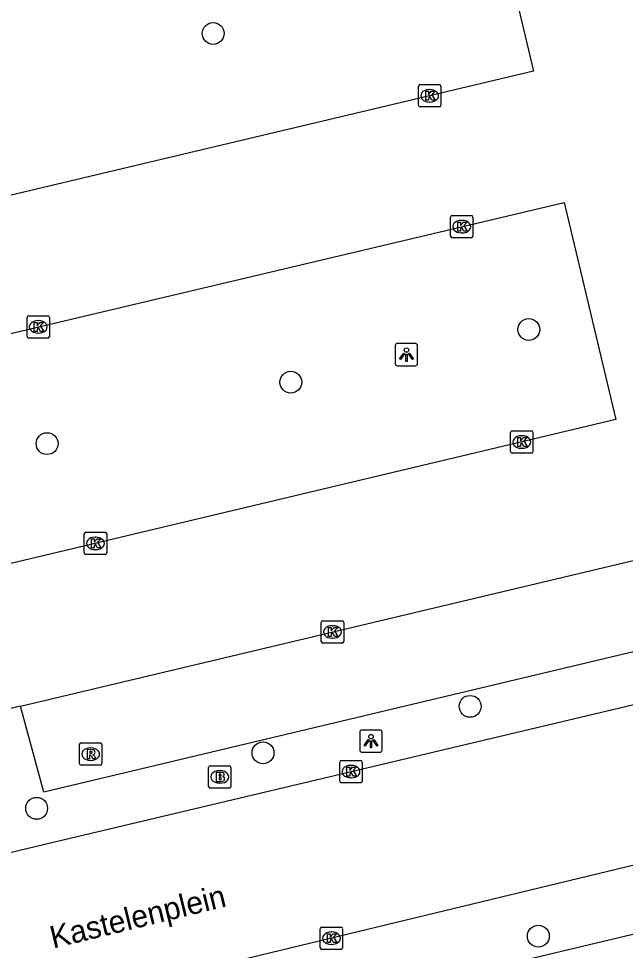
# Model space of a CAD drawing. Extents: x 158038 to 159242, y 380133 to 381214.
# Drawn here: x 158784.27 to 158811.4, y 381103.59 to 381145.26 of the extents above; entities that cross this region are included whole.
import ezdxf

# ---------------------------------------------------------------- set-up
doc = ezdxf.new("R2010")
doc.units = 0
for name, color, linetype in [('IMGEO_Boom', 7, 'Continuous'), ('IMGEO_Brandkraan', 7, 'Continuous'), ('IMGEO_Kolk', 7, 'Continuous'), ('IMGEO_Lichtpunt', 7, 'Continuous'), ('IMGEO_Openbare_ruimte_label', 7, 'Continuous'), ('IMGEO_Rijbaan_lokaal_open', 7, 'Continuous'), ('IMGEO_Rioolput', 7, 'Continuous'), ('IMGEO_Voetpad_open', 7, 'Continuous')]:
    doc.layers.add(name, color=color, linetype=linetype)

msp = doc.modelspace()

# ---------------------------------------------------------------- linework, layer by layer
at = {"layer": 'IMGEO_Boom'}
for centre in [(158792.965, 381144.599), (158807.078, 381131.356), (158796.436, 381129), (158785.54, 381126.252), (158804.454, 381114.498), (158795.196, 381112.42), (158785.072, 381109.94), (158807.505, 381104.221)]:
    msp.add_circle(centre, 0.489, dxfattribs=at)
at = {"layer": 'IMGEO_Brandkraan'}
for p, q in [((158792.76, 381110.918), (158792.76, 381111.77)), ((158792.835, 381111.844), (158793.687, 381111.844)), ((158793.761, 381111.77), (158793.761, 381110.918)), ((158793.248, 381111.624), (158793.273, 381111.624)), ((158793.271, 381111.064), (158793.246, 381111.064)), ((158793.687, 381110.844), (158792.835, 381110.844))]:
    msp.add_line(p, q, dxfattribs=at)
for points in [[(158792.76, 381110.918), (158792.76, 381111.77)], [(158792.835, 381111.844), (158793.687, 381111.844)], [(158793.761, 381111.77), (158793.761, 381110.918)], [(158793.108, 381111.544), (158793.108, 381111.144), (158793.321, 381111.144)], [(158793.339, 381111.544), (158793.108, 381111.544)], [(158793.287, 381111.463), (158793.233, 381111.463), (158793.233, 381111.387)], [(158793.233, 381111.387), (158793.286, 381111.387)], [(158793.295, 381111.311), (158793.233, 381111.311), (158793.233, 381111.23)], [(158793.233, 381111.23), (158793.295, 381111.23)], [(158793.687, 381110.844), (158792.835, 381110.844)]]:
    msp.add_lwpolyline(points, dxfattribs=at)
for centre, radius, start, end in [((158792.837, 381111.768), 0.0765, 91.552, 178.448), ((158792.837, 381111.768), 0.0765, 91.552, 178.448), ((158793.685, 381111.768), 0.0765, 1.552, 88.448), ((158793.685, 381111.768), 0.0765, 1.552, 88.448), ((158793.288, 381111.425), 0.0379, 267.8285, 90.9355), ((158793.296, 381111.27), 0.0404, 269.8759, 90.5077), ((158793.343, 381111.399), 0.145, 59.4692, 91.5367), ((158793.368, 381111.446), 0.0922, 285.5137, 58.1501), ((158793.373, 381111.254), 0.105, 301.3115, 78.989), ((158792.837, 381110.92), 0.0765, 181.552, 268.448), ((158792.837, 381110.92), 0.0765, 181.552, 268.448), ((158793.327, 381111.395), 0.251, 268.6676, 293.5347), ((158793.685, 381110.92), 0.0765, 271.552, 358.448), ((158793.685, 381110.92), 0.0765, 271.552, 358.448)]:
    msp.add_arc(centre, radius, start, end, dxfattribs=at)
for centre, major_axis, ratio, start_param, end_param in [((158793.247, 381111.344), (-0.387, 0.002), 0.722429, 4.712389, 7.853982), ((158793.272, 381111.344), (-0.39, 0.002), 0.717154, 1.570796, 4.712389)]:
    msp.add_ellipse(centre, major_axis=major_axis, ratio=ratio, start_param=start_param, end_param=end_param, dxfattribs=at)
at = {"layer": 'IMGEO_Kolk'}
for p, q in [((158802.147, 381141.384), (158802.147, 381142.236)), ((158802.222, 381142.31), (158803.074, 381142.31)), ((158803.148, 381142.236), (158803.148, 381141.384)), ((158802.635, 381142.09), (158802.66, 381142.09)), ((158803.074, 381141.31), (158802.222, 381141.31)), ((158802.658, 381141.53), (158802.633, 381141.53)), ((158803.582, 381135.531), (158803.582, 381136.383)), ((158803.657, 381136.457), (158804.509, 381136.457)), ((158804.583, 381136.383), (158804.583, 381135.531)), ((158804.07, 381136.237), (158804.095, 381136.237)), ((158804.093, 381135.677), (158804.068, 381135.677)), ((158804.509, 381135.457), (158803.657, 381135.457)), ((158784.646, 381131.047), (158784.646, 381131.899)), ((158784.721, 381131.973), (158785.573, 381131.973)), ((158785.134, 381131.753), (158785.159, 381131.753)), ((158785.647, 381131.899), (158785.647, 381131.047)), ((158785.573, 381130.973), (158784.721, 381130.973)), ((158785.157, 381131.193), (158785.132, 381131.193)), ((158806.266, 381125.898), (158806.266, 381126.75)), ((158806.341, 381126.824), (158807.193, 381126.824)), ((158807.267, 381126.75), (158807.267, 381125.898)), ((158806.754, 381126.604), (158806.779, 381126.604)), ((158806.777, 381126.044), (158806.752, 381126.044)), ((158807.193, 381125.824), (158806.341, 381125.824)), ((158787.204, 381121.362), (158787.204, 381122.214)), ((158787.279, 381122.288), (158788.131, 381122.288)), ((158788.205, 381122.214), (158788.205, 381121.362)), ((158787.692, 381122.068), (158787.717, 381122.068)), ((158787.715, 381121.508), (158787.69, 381121.508)), ((158788.131, 381121.288), (158787.279, 381121.288)), ((158797.802, 381117.402), (158797.802, 381118.254)), ((158797.877, 381118.328), (158798.729, 381118.328)), ((158798.29, 381118.108), (158798.315, 381118.108)), ((158798.803, 381118.254), (158798.803, 381117.402)), ((158798.313, 381117.548), (158798.288, 381117.548)), ((158798.729, 381117.328), (158797.877, 381117.328)), ((158798.629, 381111.155), (158798.629, 381112.007)), ((158798.704, 381112.081), (158799.556, 381112.081)), ((158799.117, 381111.861), (158799.142, 381111.861)), ((158799.63, 381112.007), (158799.63, 381111.155)), ((158799.14, 381111.301), (158799.115, 381111.301)), ((158799.556, 381111.081), (158798.704, 381111.081)), ((158797.83, 381104.63), (158798.682, 381104.63)), ((158797.755, 381103.704), (158797.755, 381104.556)), ((158798.243, 381104.41), (158798.268, 381104.41)), ((158798.756, 381104.556), (158798.756, 381103.704)), ((158798.266, 381103.85), (158798.241, 381103.85)), ((158798.682, 381103.63), (158797.83, 381103.63))]:
    msp.add_line(p, q, dxfattribs=at)
for points in [[(158802.147, 381141.384), (158802.147, 381142.236)], [(158802.222, 381142.31), (158803.074, 381142.31)], [(158803.148, 381142.236), (158803.148, 381141.384)], [(158802.468, 381142.01), (158802.591, 381142.01), (158802.591, 381141.859), (158802.721, 381142.01), (158802.885, 381142.01), (158802.739, 381141.859), (158802.892, 381141.61), (158802.74, 381141.61), (158802.655, 381141.774), (158802.591, 381141.707), (158802.591, 381141.61), (158802.468, 381141.61), (158802.468, 381142.01)], [(158803.074, 381141.31), (158802.222, 381141.31)], [(158803.582, 381135.531), (158803.582, 381136.383)], [(158803.657, 381136.457), (158804.509, 381136.457)], [(158804.583, 381136.383), (158804.583, 381135.531)], [(158803.903, 381136.157), (158804.026, 381136.157), (158804.026, 381136.006), (158804.156, 381136.157), (158804.32, 381136.157), (158804.174, 381136.006), (158804.327, 381135.757), (158804.175, 381135.757), (158804.09, 381135.921), (158804.026, 381135.854), (158804.026, 381135.757), (158803.903, 381135.757), (158803.903, 381136.157)], [(158804.509, 381135.457), (158803.657, 381135.457)], [(158784.646, 381131.047), (158784.646, 381131.899)], [(158784.721, 381131.973), (158785.573, 381131.973)], [(158785.647, 381131.899), (158785.647, 381131.047)], [(158784.967, 381131.673), (158785.09, 381131.673), (158785.09, 381131.522), (158785.22, 381131.673), (158785.384, 381131.673), (158785.238, 381131.522), (158785.391, 381131.273), (158785.239, 381131.273), (158785.154, 381131.437), (158785.09, 381131.37), (158785.09, 381131.273), (158784.967, 381131.273), (158784.967, 381131.673)], [(158785.573, 381130.973), (158784.721, 381130.973)], [(158806.266, 381125.898), (158806.266, 381126.75)], [(158806.341, 381126.824), (158807.193, 381126.824)], [(158807.267, 381126.75), (158807.267, 381125.898)], [(158806.587, 381126.524), (158806.71, 381126.524), (158806.71, 381126.373), (158806.84, 381126.524), (158807.004, 381126.524), (158806.858, 381126.373), (158807.011, 381126.124), (158806.859, 381126.124), (158806.774, 381126.288), (158806.71, 381126.221), (158806.71, 381126.124), (158806.587, 381126.124), (158806.587, 381126.524)], [(158807.193, 381125.824), (158806.341, 381125.824)], [(158787.204, 381121.362), (158787.204, 381122.214)], [(158787.279, 381122.288), (158788.131, 381122.288)], [(158788.205, 381122.214), (158788.205, 381121.362)], [(158787.525, 381121.988), (158787.648, 381121.988), (158787.648, 381121.837), (158787.778, 381121.988), (158787.942, 381121.988), (158787.796, 381121.837), (158787.949, 381121.588), (158787.797, 381121.588), (158787.712, 381121.752), (158787.648, 381121.685), (158787.648, 381121.588), (158787.525, 381121.588), (158787.525, 381121.988)], [(158788.131, 381121.288), (158787.279, 381121.288)], [(158797.802, 381117.402), (158797.802, 381118.254)], [(158797.877, 381118.328), (158798.729, 381118.328)], [(158798.123, 381118.028), (158798.246, 381118.028), (158798.246, 381117.877), (158798.376, 381118.028), (158798.54, 381118.028), (158798.394, 381117.877), (158798.547, 381117.628), (158798.395, 381117.628), (158798.31, 381117.792), (158798.246, 381117.725), (158798.246, 381117.628), (158798.123, 381117.628), (158798.123, 381118.028)], [(158798.803, 381118.254), (158798.803, 381117.402)], [(158798.729, 381117.328), (158797.877, 381117.328)], [(158798.629, 381111.155), (158798.629, 381112.007)], [(158798.704, 381112.081), (158799.556, 381112.081)], [(158798.95, 381111.781), (158799.073, 381111.781), (158799.073, 381111.63), (158799.203, 381111.781), (158799.367, 381111.781), (158799.221, 381111.63), (158799.374, 381111.381), (158799.222, 381111.381), (158799.137, 381111.545), (158799.073, 381111.478), (158799.073, 381111.381), (158798.95, 381111.381), (158798.95, 381111.781)], [(158799.63, 381112.007), (158799.63, 381111.155)], [(158799.556, 381111.081), (158798.704, 381111.081)], [(158797.83, 381104.63), (158798.682, 381104.63)], [(158797.755, 381103.704), (158797.755, 381104.556)], [(158798.076, 381104.33), (158798.199, 381104.33), (158798.199, 381104.179), (158798.329, 381104.33), (158798.493, 381104.33), (158798.347, 381104.179), (158798.5, 381103.93), (158798.348, 381103.93), (158798.263, 381104.094), (158798.199, 381104.027), (158798.199, 381103.93), (158798.076, 381103.93), (158798.076, 381104.33)], [(158798.756, 381104.556), (158798.756, 381103.704)], [(158798.682, 381103.63), (158797.83, 381103.63)]]:
    msp.add_lwpolyline(points, dxfattribs=at)
for centre, start, end in [((158802.224, 381142.234), 91.552, 178.448), ((158802.224, 381142.234), 91.552, 178.448), ((158803.072, 381142.234), 1.552, 88.448), ((158803.072, 381142.234), 1.552, 88.448), ((158802.224, 381141.386), 181.552, 268.448), ((158802.224, 381141.386), 181.552, 268.448), ((158803.072, 381141.386), 271.552, 358.448), ((158803.072, 381141.386), 271.552, 358.448), ((158803.659, 381136.381), 91.552, 178.448), ((158803.659, 381136.381), 91.552, 178.448), ((158804.507, 381136.381), 1.552, 88.448), ((158804.507, 381136.381), 1.552, 88.448), ((158803.659, 381135.533), 181.552, 268.448), ((158803.659, 381135.533), 181.552, 268.448), ((158804.507, 381135.533), 271.552, 358.448), ((158804.507, 381135.533), 271.552, 358.448), ((158784.723, 381131.897), 91.552, 178.448), ((158784.723, 381131.897), 91.552, 178.448), ((158785.571, 381131.897), 1.552, 88.448), ((158785.571, 381131.897), 1.552, 88.448), ((158784.723, 381131.049), 181.552, 268.448), ((158784.723, 381131.049), 181.552, 268.448), ((158785.571, 381131.049), 271.552, 358.448), ((158785.571, 381131.049), 271.552, 358.448), ((158806.343, 381126.748), 91.552, 178.448), ((158806.343, 381126.748), 91.552, 178.448), ((158807.191, 381126.748), 1.552, 88.448), ((158807.191, 381126.748), 1.552, 88.448), ((158806.343, 381125.9), 181.552, 268.448), ((158806.343, 381125.9), 181.552, 268.448), ((158807.191, 381125.9), 271.552, 358.448), ((158807.191, 381125.9), 271.552, 358.448), ((158787.281, 381122.212), 91.552, 178.448), ((158787.281, 381122.212), 91.552, 178.448), ((158788.129, 381122.212), 1.552, 88.448), ((158788.129, 381122.212), 1.552, 88.448), ((158787.281, 381121.364), 181.552, 268.448), ((158787.281, 381121.364), 181.552, 268.448), ((158788.129, 381121.364), 271.552, 358.448), ((158788.129, 381121.364), 271.552, 358.448), ((158797.879, 381118.252), 91.552, 178.448), ((158797.879, 381118.252), 91.552, 178.448), ((158798.727, 381118.252), 1.552, 88.448), ((158798.727, 381118.252), 1.552, 88.448), ((158797.879, 381117.404), 181.552, 268.448), ((158797.879, 381117.404), 181.552, 268.448), ((158798.727, 381117.404), 271.552, 358.448), ((158798.727, 381117.404), 271.552, 358.448), ((158798.706, 381112.005), 91.552, 178.448), ((158798.706, 381112.005), 91.552, 178.448), ((158799.554, 381112.005), 1.552, 88.448), ((158799.554, 381112.005), 1.552, 88.448), ((158798.706, 381111.157), 181.552, 268.448), ((158798.706, 381111.157), 181.552, 268.448), ((158799.554, 381111.157), 271.552, 358.448), ((158799.554, 381111.157), 271.552, 358.448), ((158797.832, 381104.554), 91.552, 178.448), ((158797.832, 381104.554), 91.552, 178.448), ((158798.68, 381104.554), 1.552, 88.448), ((158798.68, 381104.554), 1.552, 88.448), ((158797.832, 381103.706), 181.552, 268.448), ((158797.832, 381103.706), 181.552, 268.448), ((158798.68, 381103.706), 271.552, 358.448), ((158798.68, 381103.706), 271.552, 358.448)]:
    msp.add_arc(centre, 0.0765, start, end, dxfattribs=at)
for centre, major_axis, ratio, start_param, end_param in [((158802.634, 381141.81), (-0.387, 0.002), 0.722429, 4.712389, 7.853982), ((158802.659, 381141.81), (-0.39, 0.002), 0.717154, 1.570796, 4.712389), ((158804.069, 381135.957), (-0.387, 0.002), 0.722429, 4.712389, 7.853982), ((158804.094, 381135.957), (-0.39, 0.002), 0.717154, 1.570796, 4.712389), ((158785.133, 381131.473), (-0.387, 0.002), 0.722429, 4.712389, 7.853982), ((158785.158, 381131.473), (-0.39, 0.002), 0.717154, 1.570796, 4.712389), ((158806.753, 381126.324), (-0.387, 0.002), 0.722429, 4.712389, 7.853982), ((158806.778, 381126.324), (-0.39, 0.002), 0.717154, 1.570796, 4.712389), ((158787.691, 381121.788), (-0.387, 0.002), 0.722429, 4.712389, 7.853982), ((158787.716, 381121.788), (-0.39, 0.002), 0.717154, 1.570796, 4.712389), ((158798.289, 381117.828), (-0.387, 0.002), 0.722429, 4.712389, 7.853982), ((158798.314, 381117.828), (-0.39, 0.002), 0.717154, 1.570796, 4.712389), ((158799.116, 381111.581), (-0.387, 0.002), 0.722429, 4.712389, 7.853982), ((158799.141, 381111.581), (-0.39, 0.002), 0.717154, 1.570796, 4.712389), ((158798.242, 381104.13), (-0.387, 0.002), 0.722429, 4.712389, 7.853982), ((158798.267, 381104.13), (-0.39, 0.002), 0.717154, 1.570796, 4.712389)]:
    msp.add_ellipse(centre, major_axis=major_axis, ratio=ratio, start_param=start_param, end_param=end_param, dxfattribs=at)
at = {"layer": 'IMGEO_Lichtpunt'}
for p, q in [((158801.111, 381130.637), (158801.111, 381129.83)), ((158801.111, 381130.637), (158801.111, 381129.83)), ((158802.013, 381130.732), (158801.205, 381130.732)), ((158802.013, 381130.732), (158801.205, 381130.732)), ((158802.107, 381129.83), (158802.107, 381130.637)), ((158802.107, 381129.83), (158802.107, 381130.637)), ((158801.205, 381129.736), (158802.013, 381129.736)), ((158801.205, 381129.736), (158802.013, 381129.736)), ((158800.426, 381113.442), (158799.618, 381113.442)), ((158800.426, 381113.442), (158799.618, 381113.442)), ((158799.524, 381113.347), (158799.524, 381112.54)), ((158799.524, 381113.347), (158799.524, 381112.54)), ((158800.52, 381112.54), (158800.52, 381113.347)), ((158800.52, 381112.54), (158800.52, 381113.347)), ((158799.618, 381112.446), (158800.426, 381112.446)), ((158799.618, 381112.446), (158800.426, 381112.446))]:
    msp.add_line(p, q, dxfattribs=at)
for points in [[(158801.485, 381130.301), (158801.524, 381130.273), (158801.336, 381130.011), (158801.298, 381130.038), (158801.485, 381130.301)], [(158801.587, 381130.253), (158801.634, 381130.253), (158801.634, 381129.931), (158801.587, 381129.931), (158801.587, 381130.253)], [(158801.697, 381130.273), (158801.735, 381130.3), (158801.922, 381130.038), (158801.883, 381130.01), (158801.697, 381130.273)], [(158799.898, 381113.011), (158799.937, 381112.983), (158799.749, 381112.721), (158799.711, 381112.748), (158799.898, 381113.011)], [(158800, 381112.963), (158800.047, 381112.963), (158800.047, 381112.641), (158800, 381112.641), (158800, 381112.963)], [(158800.11, 381112.983), (158800.148, 381113.01), (158800.335, 381112.748), (158800.296, 381112.72), (158800.11, 381112.983)]]:
    msp.add_lwpolyline(points, dxfattribs=at)
for centre in [(158801.61, 381130.435), (158800.023, 381113.145)]:
    msp.add_circle(centre, 0.0994, dxfattribs=at)
for centre, start, end in [((158801.205, 381130.637), 90, 180), ((158801.205, 381130.637), 90, 180), ((158802.013, 381130.637), 0, 90), ((158802.013, 381130.637), 0, 90), ((158801.205, 381129.83), 180, 270), ((158801.205, 381129.83), 180, 270), ((158802.013, 381129.83), 270, 0), ((158802.013, 381129.83), 270, 360), ((158799.618, 381113.347), 90, 180), ((158799.618, 381113.347), 90, 180), ((158800.426, 381113.347), 0, 90), ((158800.426, 381113.347), 0, 90), ((158799.618, 381112.54), 180, 270), ((158799.618, 381112.54), 180, 270), ((158800.426, 381112.54), 270, 0), ((158800.426, 381112.54), 270, 360)]:
    msp.add_arc(centre, 0.0946, start, end, dxfattribs=at)
at = {"layer": 'IMGEO_Rijbaan_lokaal_open'}
for points in [[(158759.318, 381131.517), (158757.002, 381141.272), (158804.982, 381152.627), (158807.285, 381142.91), (158759.318, 381131.517)], [(158808.656, 381137.041), (158810.972, 381127.324), (158762.941, 381115.893), (158760.651, 381125.674), (158808.656, 381137.041)], [(158784.35, 381114.508), (158818.642, 381122.665)], [(158759.475, 381102.116), (158766.042, 381103.686), (158766.592, 381103.807), (158780.282, 381107.103), (158785.072, 381108.25), (158786.071, 381108.489), (158816.055, 381115.592)], [(158784.35, 381114.508), (158769.258, 381110.931), (158765.466, 381110.056), (158765.202, 381109.992), (158762.05, 381109.23), (158759.387, 381108.621), (158758.112, 381108.371)], [(158792.521, 381102.764), (158814.076, 381107.969), (158817.655, 381108.838)]]:
    msp.add_lwpolyline(points, dxfattribs=at)
at = {"layer": 'IMGEO_Rioolput'}
for p, q in [((158786.989, 381111.937), (158786.989, 381112.789)), ((158787.064, 381112.863), (158787.916, 381112.863)), ((158787.477, 381112.643), (158787.502, 381112.643)), ((158787.99, 381112.789), (158787.99, 381111.937)), ((158787.916, 381111.863), (158787.064, 381111.863)), ((158787.5, 381112.083), (158787.475, 381112.083))]:
    msp.add_line(p, q, dxfattribs=at)
for points in [[(158786.989, 381111.937), (158786.989, 381112.789)], [(158787.064, 381112.863), (158787.916, 381112.863)], [(158787.578, 381112.561), (158787.326, 381112.563), (158787.326, 381112.163)], [(158787.99, 381112.789), (158787.99, 381111.937)], [(158787.326, 381112.163), (158787.45, 381112.163), (158787.45, 381112.325), (158787.461, 381112.325)], [(158787.504, 381112.482), (158787.45, 381112.482), (158787.45, 381112.401)], [(158787.45, 381112.401), (158787.502, 381112.401)], [(158787.508, 381112.296), (158787.579, 381112.163), (158787.719, 381112.163), (158787.654, 381112.289)], [(158787.916, 381111.863), (158787.064, 381111.863)]]:
    msp.add_lwpolyline(points, dxfattribs=at)
for centre, radius, start, end in [((158787.066, 381112.787), 0.0765, 91.552, 178.448), ((158787.066, 381112.787), 0.0765, 91.552, 178.448), ((158787.577, 381112.451), 0.109, 350.3612, 89.416), ((158787.914, 381112.787), 0.0765, 1.552, 88.448), ((158787.914, 381112.787), 0.0765, 1.552, 88.448), ((158787.46, 381112.272), 0.0533, 26.0293, 88.6989), ((158787.486, 381112.59), 0.19, 274.7715, 282.9687), ((158787.51, 381112.386), 0.0964, 77.0061, 93.1865), ((158787.524, 381112.443), 0.0378, 276.6634, 79.6772), ((158787.575, 381112.451), 0.112, 277.5842, 350.9817), ((158787.559, 381112.236), 0.108, 29.5134, 73.7905), ((158787.066, 381111.939), 0.0765, 181.552, 268.448), ((158787.066, 381111.939), 0.0765, 181.552, 268.448), ((158787.914, 381111.939), 0.0765, 271.552, 358.448), ((158787.914, 381111.939), 0.0765, 271.552, 358.448)]:
    msp.add_arc(centre, radius, start, end, dxfattribs=at)
for centre, major_axis, ratio, start_param, end_param in [((158787.476, 381112.363), (-0.387, 0.002), 0.722429, 4.712389, 7.853982), ((158787.501, 381112.363), (-0.39, 0.002), 0.717154, 1.570796, 4.712389)]:
    msp.add_ellipse(centre, major_axis=major_axis, ratio=ratio, start_param=start_param, end_param=end_param, dxfattribs=at)
at = {"layer": 'IMGEO_Voetpad_open'}
for points in [[(158819.206, 381118.709), (158785.394, 381110.661), (158784.35, 381114.508)], [(158831.385, 381108.974), (158807.287, 381103.239), (158793.199, 381099.919)]]:
    msp.add_lwpolyline(points, dxfattribs=at)

# ---------------------------------------------------------------- texts
at = {"layer": 'IMGEO_Openbare_ruimte_label'}
msp.add_text('Kastelenplein', height=1, rotation=13.6472, dxfattribs=at).set_placement((158785.809, 381103.665))

doc.saveas('drawing.dxf')
